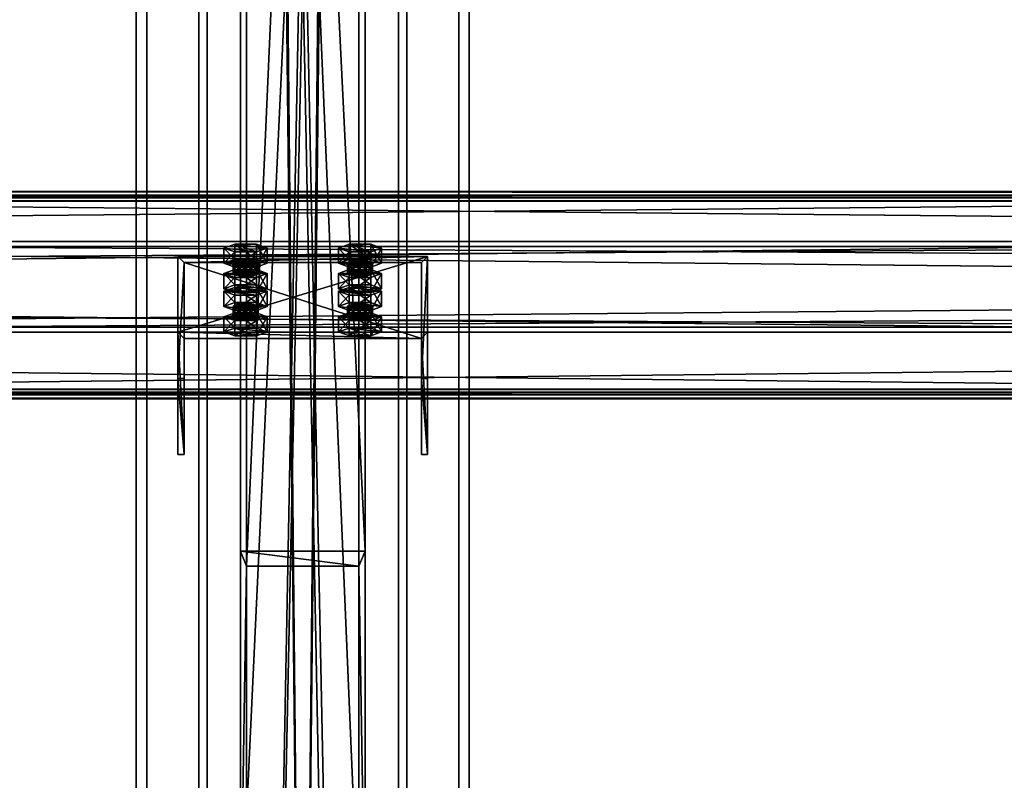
# Model space of a CAD drawing. Header units: millimetres. Extents: x -333 to 67333, y -930 to 39730.
# Tile 892 of 1056: x 5364 to 5837, y 34365 to 34731. Entities that reach past the tile are written whole.
import ezdxf

# ---------------------------------------------------------------- set-up
doc = ezdxf.new("R2010")
doc.units = ezdxf.units.MM
for name, color, linetype in [('13', 7, 'Continuous'), ('5', 7, 'Continuous'), ('6', 7, 'Continuous'), ('7', 7, 'Continuous'), ('8', 7, 'Continuous'), ('95', 7, 'Continuous')]:
    doc.layers.add(name, color=color, linetype=linetype)

msp = doc.modelspace()

# ---------------------------------------------------------------- meshes
at = {"layer": '13', "color": 30}
mesh = msp.add_polyface(dxfattribs=at)
corners = [(-330.01, 34551.68, 4335.28), (-330.01, 34624.07, 4319.89), (6099.99, 34624.07, 4319.89), (6099.99, 34551.68, 4335.28), (-330.01, 34582.9, 4126.22), (6099.99, 34582.9, 4126.22), (-330.01, 34643.55, 4113.33), (6099.99, 34643.55, 4113.33), (-330.01, 34646.25, 4126.05), (6099.99, 34646.25, 4126.05), (-330.01, 34648.2, 4125.63), (6099.99, 34648.2, 4125.63), (-330.01, 34645.09, 4110.96), (6099.99, 34645.09, 4110.96), (-330.01, 34580.53, 4124.68), (6099.99, 34580.53, 4124.68), (-330.01, 34621.69, 4318.35), (6099.99, 34621.69, 4318.35), (-330.01, 34553.22, 4332.91), (6099.99, 34553.22, 4332.91), (-330.01, 34550.52, 4320.19), (6099.99, 34550.52, 4320.19), (-330.01, 34548.56, 4320.61), (6099.99, 34548.56, 4320.61)]
mesh.append_faces([[corners[k] for k in face] for face in [(0, 2, 3, 3), (1, 5, 2, 2), (4, 7, 5, 5), (6, 9, 7, 7), (8, 11, 9, 9), (10, 13, 11, 11), (12, 15, 13, 13), (14, 17, 15, 15), (16, 19, 17, 17), (18, 21, 19, 19), (20, 23, 21, 21), (22, 3, 23, 23), (8, 12, 10, 10), (20, 0, 22, 22), (11, 7, 9, 9), (3, 21, 23, 23)]], dxfattribs={"vtx0": -1, "color": 30})
mesh.append_faces([[corners[k] for k in face] for face in [(12, 6, 14, 14), (14, 1, 16, 16), (16, 0, 18, 18), (18, 0, 20, 20), (2, 19, 3, 3), (19, 2, 17, 17), (17, 2, 15, 15), (15, 5, 13, 13), (21, 3, 19, 19)]], dxfattribs={"vtx0": -1, "vtx1": -1, "color": 30})
mesh.append_faces([[corners[k] for k in face] for face in [(12, 8, 6, 6), (14, 6, 4, 4), (14, 4, 1, 1), (16, 1, 0, 0), (7, 11, 13, 13), (15, 2, 5, 5), (13, 5, 7, 7)]], dxfattribs={"vtx0": -1, "vtx2": -1, "vtx3": -1, "color": 30})
mesh.append_faces([[corners[k] for k in face] for face in [(0, 1, 2, 2), (1, 4, 5, 5), (4, 6, 7, 7), (6, 8, 9, 9), (8, 10, 11, 11), (10, 12, 13, 13), (12, 14, 15, 15), (14, 16, 17, 17), (16, 18, 19, 19), (18, 20, 21, 21), (20, 22, 23, 23), (22, 0, 3, 3)]], dxfattribs={"vtx2": -1, "vtx3": -1, "color": 30})
mesh = msp.add_polyface(dxfattribs=at)
corners = [(4899.99, 34551.68, 4335.28), (4899.99, 34624.07, 4319.89), (11699.99, 34624.07, 4319.89), (11699.99, 34551.68, 4335.28), (4899.99, 34582.9, 4126.22), (11699.99, 34582.9, 4126.22), (4899.99, 34643.55, 4113.33), (11699.99, 34643.55, 4113.33), (4899.99, 34646.25, 4126.05), (11699.99, 34646.25, 4126.05), (4899.99, 34648.2, 4125.63), (11699.99, 34648.2, 4125.63), (4899.99, 34645.09, 4110.96), (11699.99, 34645.09, 4110.96), (4899.99, 34580.53, 4124.68), (11699.99, 34580.53, 4124.68), (4899.99, 34621.69, 4318.35), (11699.99, 34621.69, 4318.35), (4899.99, 34553.22, 4332.91), (11699.99, 34553.22, 4332.91), (4899.99, 34550.52, 4320.19), (11699.99, 34550.52, 4320.19), (4899.99, 34548.56, 4320.61), (11699.99, 34548.56, 4320.61)]
mesh.append_faces([[corners[k] for k in face] for face in [(0, 2, 3, 3), (1, 5, 2, 2), (4, 7, 5, 5), (6, 9, 7, 7), (8, 11, 9, 9), (10, 13, 11, 11), (12, 15, 13, 13), (14, 17, 15, 15), (16, 19, 17, 17), (18, 21, 19, 19), (20, 23, 21, 21), (22, 3, 23, 23), (8, 12, 10, 10), (20, 0, 22, 22), (11, 7, 9, 9), (3, 21, 23, 23)]], dxfattribs={"vtx0": -1, "color": 30})
mesh.append_faces([[corners[k] for k in face] for face in [(12, 6, 14, 14), (14, 1, 16, 16), (16, 0, 18, 18), (18, 0, 20, 20), (2, 19, 3, 3), (19, 2, 17, 17), (17, 2, 15, 15), (15, 5, 13, 13), (21, 3, 19, 19)]], dxfattribs={"vtx0": -1, "vtx1": -1, "color": 30})
mesh.append_faces([[corners[k] for k in face] for face in [(12, 8, 6, 6), (14, 6, 4, 4), (14, 4, 1, 1), (16, 1, 0, 0), (7, 11, 13, 13), (15, 2, 5, 5), (13, 5, 7, 7)]], dxfattribs={"vtx0": -1, "vtx2": -1, "vtx3": -1, "color": 30})
mesh.append_faces([[corners[k] for k in face] for face in [(0, 1, 2, 2), (1, 4, 5, 5), (4, 6, 7, 7), (6, 8, 9, 9), (8, 10, 11, 11), (10, 12, 13, 13), (12, 14, 15, 15), (14, 16, 17, 17), (16, 18, 19, 19), (18, 20, 21, 21), (20, 22, 23, 23), (22, 0, 3, 3)]], dxfattribs={"vtx2": -1, "vtx3": -1, "color": 30})
at = {"layer": '5', "color": 131}
mesh = msp.add_polyface(dxfattribs=at)
corners = [(5454, 38614.98, 2984), (5546, 38614.98, 2984), (5546, 29415.28, 2984), (5454, 29415.28, 2984), (5546, 38614.98, 3076), (5546, 29415.28, 3076), (5454, 38614.98, 3076), (5454, 29415.28, 3076), (5450, 38614.98, 2980), (5450, 38614.98, 3080), (5450, 29415.28, 3080), (5450, 29415.28, 2980), (5550, 38614.98, 3080), (5550, 29415.28, 3080), (5550, 38614.98, 2980), (5550, 29415.28, 2980)]
mesh.append_faces([[corners[k] for k in face] for face in [(0, 2, 3, 3), (1, 5, 2, 2), (4, 7, 5, 5), (6, 3, 7, 7), (8, 10, 11, 11), (9, 13, 10, 10), (12, 15, 13, 13), (14, 11, 15, 15)]], dxfattribs={"vtx0": -1, "color": 131})
mesh.append_faces([[corners[k] for k in face] for face in [(9, 6, 12, 12), (6, 8, 0, 0), (0, 8, 1, 1), (12, 4, 14, 14), (4, 12, 6, 6), (14, 1, 8, 8), (11, 3, 15, 15), (3, 10, 7, 7), (7, 10, 5, 5), (15, 2, 13, 13), (2, 15, 3, 3), (13, 5, 10, 10)]], dxfattribs={"vtx0": -1, "vtx1": -1, "color": 131})
mesh.append_faces([[corners[k] for k in face] for face in [(6, 9, 8, 8), (14, 4, 1, 1), (3, 11, 10, 10), (13, 2, 5, 5)]], dxfattribs={"vtx0": -1, "vtx2": -1, "vtx3": -1, "color": 131})
mesh.append_faces([[corners[k] for k in face] for face in [(0, 1, 2, 2), (1, 4, 5, 5), (4, 6, 7, 7), (6, 0, 3, 3), (8, 9, 10, 10), (9, 12, 13, 13), (12, 14, 15, 15), (14, 8, 11, 11)]], dxfattribs={"vtx2": -1, "vtx3": -1, "color": 131})
at = {"layer": '6', "color": 2}
mesh = msp.add_polyface(dxfattribs=at)
corners = [(5575, 30885.5, 4751.68), (5425, 30885.5, 4751.68), (5425, 38624.98, 3106.65), (5575, 38624.98, 3106.65), (5425, 30916.69, 4898.4), (5425, 38774.98, 3228.12), (5575, 30916.69, 4898.4), (5575, 38774.98, 3228.12), (5580, 30884.46, 4746.79), (5580, 30917.73, 4903.29), (5580, 38779.98, 3232.17), (5580, 38619.98, 3102.61), (5420, 30917.73, 4903.29), (5420, 38779.98, 3232.17), (5420, 30884.46, 4746.79), (5420, 38619.98, 3102.61)]
mesh.append_faces([[corners[k] for k in face] for face in [(0, 2, 3, 3), (1, 5, 2, 2), (4, 7, 5, 5), (6, 3, 7, 7), (8, 10, 11, 11), (9, 13, 10, 10), (12, 15, 13, 13), (14, 11, 15, 15)]], dxfattribs={"vtx0": -1, "color": 2})
mesh.append_faces([[corners[k] for k in face] for face in [(9, 6, 12, 12), (6, 8, 0, 0), (0, 8, 1, 1), (12, 4, 14, 14), (4, 12, 6, 6), (14, 1, 8, 8), (11, 3, 15, 15), (3, 10, 7, 7), (7, 10, 5, 5), (15, 2, 13, 13), (2, 15, 3, 3), (13, 5, 10, 10)]], dxfattribs={"vtx0": -1, "vtx1": -1, "color": 2})
mesh.append_faces([[corners[k] for k in face] for face in [(6, 9, 8, 8), (14, 4, 1, 1), (3, 11, 10, 10), (13, 2, 5, 5)]], dxfattribs={"vtx0": -1, "vtx2": -1, "vtx3": -1, "color": 2})
mesh.append_faces([[corners[k] for k in face] for face in [(0, 1, 2, 2), (1, 4, 5, 5), (4, 6, 7, 7), (6, 0, 3, 3), (8, 9, 10, 10), (9, 12, 13, 13), (12, 14, 15, 15), (14, 8, 11, 11)]], dxfattribs={"vtx2": -1, "vtx3": -1, "color": 2})
at = {"layer": '7', "color": 6}
mesh = msp.add_polyface(dxfattribs=at)
corners = [(5559.99, 34616.91, 4295.86), (5439.99, 34616.91, 4295.86), (5439.99, 34580.53, 4124.68), (5559.99, 34580.53, 4124.68), (5439.99, 34558.22, 4308.33), (5439.99, 34521.84, 4137.15), (5442.99, 34558.22, 4308.33), (5442.99, 34521.84, 4137.15), (5442.99, 34613.98, 4296.48), (5442.99, 34577.59, 4125.3), (5556.99, 34613.98, 4296.48), (5556.99, 34577.59, 4125.3), (5556.99, 34558.22, 4308.33), (5556.99, 34521.84, 4137.15), (5559.99, 34558.22, 4308.33), (5559.99, 34521.84, 4137.15)]
mesh.append_faces([[corners[k] for k in face] for face in [(0, 2, 3, 3), (1, 5, 2, 2), (4, 7, 5, 5), (6, 9, 7, 7), (8, 11, 9, 9), (10, 13, 11, 11), (12, 15, 13, 13), (14, 3, 15, 15), (12, 0, 14, 14), (7, 2, 5, 5)]], dxfattribs={"vtx0": -1, "color": 6})
mesh.append_faces([[corners[k] for k in face] for face in [(1, 8, 4, 4), (8, 0, 10, 10), (10, 0, 12, 12), (3, 11, 15, 15), (11, 2, 9, 9), (9, 2, 7, 7)]], dxfattribs={"vtx0": -1, "vtx1": -1, "color": 6})
mesh.append_faces([[corners[k] for k in face] for face in [(8, 1, 0, 0), (11, 3, 2, 2)]], dxfattribs={"vtx0": -1, "vtx2": -1, "vtx3": -1, "color": 6})
mesh.append_faces([[corners[k] for k in face] for face in [(6, 4, 8, 8), (13, 15, 11, 11)]], dxfattribs={"vtx1": -1, "color": 6})
mesh.append_faces([[corners[k] for k in face] for face in [(0, 1, 2, 2), (1, 4, 5, 5), (4, 6, 7, 7), (6, 8, 9, 9), (8, 10, 11, 11), (10, 12, 13, 13), (12, 14, 15, 15), (14, 0, 3, 3)]], dxfattribs={"vtx2": -1, "vtx3": -1, "color": 6})
at = {"layer": '8', "color": 253}
mesh = msp.add_polyface(dxfattribs=at)
corners = [(5672.07, 38402.95, 3192.64), (5706.24, 38443.85, 3183.94), (10793.28, 34376.71, 4048.41), (10759.11, 34335.81, 4057.11), (5706.24, 38459.23, 3256.33), (10793.28, 34392.09, 4120.8), (5672.07, 38418.33, 3265.02), (10759.11, 34351.19, 4129.49), (5670.17, 38400.05, 3190.18), (5670.17, 38416.69, 3268.44), (10757.21, 34349.55, 4132.91), (10757.21, 34332.91, 4054.65), (5708.14, 38462.13, 3258.78), (10795.18, 34394.99, 4123.25), (5708.14, 38445.49, 3180.53), (10795.18, 34378.35, 4045)]
mesh.append_faces([[corners[k] for k in face] for face in [(0, 2, 3, 3), (1, 5, 2, 2), (4, 7, 5, 5), (6, 3, 7, 7), (8, 10, 11, 11), (9, 13, 10, 10), (12, 15, 13, 13), (14, 11, 15, 15)]], dxfattribs={"vtx0": -1, "color": 253})
mesh.append_faces([[corners[k] for k in face] for face in [(9, 6, 12, 12), (6, 8, 0, 0), (0, 8, 1, 1), (12, 4, 14, 14), (4, 12, 6, 6), (14, 1, 8, 8), (11, 3, 15, 15), (3, 10, 7, 7), (7, 10, 5, 5), (15, 2, 13, 13), (2, 15, 3, 3), (13, 5, 10, 10)]], dxfattribs={"vtx0": -1, "vtx1": -1, "color": 253})
mesh.append_faces([[corners[k] for k in face] for face in [(6, 9, 8, 8), (14, 4, 1, 1), (3, 11, 10, 10), (13, 2, 5, 5)]], dxfattribs={"vtx0": -1, "vtx2": -1, "vtx3": -1, "color": 253})
mesh.append_faces([[corners[k] for k in face] for face in [(0, 1, 2, 2), (1, 4, 5, 5), (4, 6, 7, 7), (6, 0, 3, 3), (8, 9, 10, 10), (9, 12, 13, 13), (12, 14, 15, 15), (14, 8, 11, 11)]], dxfattribs={"vtx2": -1, "vtx3": -1, "color": 253})
mesh = msp.add_polyface(dxfattribs=at)
corners = [(5527, 34293.12, 4022.28), (5473, 34293.12, 4022.28), (5473, 35569.92, 3080), (5527, 35569.92, 3080), (5473, 34468.15, 3985.08), (5473, 35694.54, 3080), (5527, 34468.15, 3985.08), (5527, 35694.54, 3080), (5530, 34286.02, 4023.79), (5530, 34475.24, 3983.57), (5530, 35699.59, 3080), (5530, 35564.87, 3080), (5470, 34475.24, 3983.57), (5470, 35699.59, 3080), (5470, 34286.02, 4023.79), (5470, 35564.87, 3080)]
mesh.append_faces([[corners[k] for k in face] for face in [(0, 2, 3, 3), (1, 5, 2, 2), (4, 7, 5, 5), (6, 3, 7, 7), (8, 10, 11, 11), (9, 13, 10, 10), (12, 15, 13, 13), (14, 11, 15, 15)]], dxfattribs={"vtx0": -1, "color": 253})
mesh.append_faces([[corners[k] for k in face] for face in [(9, 6, 12, 12), (6, 8, 0, 0), (0, 8, 1, 1), (12, 4, 14, 14), (4, 12, 6, 6), (14, 1, 8, 8), (11, 3, 15, 15), (3, 10, 7, 7), (7, 10, 5, 5), (15, 2, 13, 13), (2, 15, 3, 3), (13, 5, 10, 10)]], dxfattribs={"vtx0": -1, "vtx1": -1, "color": 253})
mesh.append_faces([[corners[k] for k in face] for face in [(6, 9, 8, 8), (14, 4, 1, 1), (3, 11, 10, 10), (13, 2, 5, 5)]], dxfattribs={"vtx0": -1, "vtx2": -1, "vtx3": -1, "color": 253})
mesh.append_faces([[corners[k] for k in face] for face in [(0, 1, 2, 2), (1, 4, 5, 5), (4, 6, 7, 7), (6, 0, 3, 3), (8, 9, 10, 10), (9, 12, 13, 13), (12, 14, 15, 15), (14, 8, 11, 11)]], dxfattribs={"vtx2": -1, "vtx3": -1, "color": 253})
at = {"layer": '95', "color": 20}
mesh = msp.add_polyface(dxfattribs=at)
corners = [(5478.49, 34613.67, 4270.99), (5477.69, 34613.05, 4268.05), (5477.69, 34608.16, 4269.09), (5467.29, 34613.05, 4268.05), (5466.49, 34613.67, 4270.99), (5466.49, 34608.78, 4272.03), (5467.29, 34614.29, 4273.92), (5467.29, 34609.4, 4274.96), (5469.49, 34614.75, 4276.07), (5469.49, 34609.86, 4277.11), (5472.49, 34614.92, 4276.86), (5472.49, 34610.03, 4277.9), (5475.49, 34614.75, 4276.07), (5475.49, 34609.86, 4277.11), (5477.69, 34614.29, 4273.92), (5477.69, 34609.4, 4274.96), (5478.49, 34608.78, 4272.03), (5475.49, 34612.59, 4265.9), (5469.49, 34612.59, 4265.9), (5472.49, 34612.42, 4265.12), (5482.88, 34621.01, 4269.43), (5477.69, 34619.14, 4260.62), (5477.69, 34611.8, 4262.18), (5482.88, 34613.67, 4270.99), (5467.29, 34619.14, 4260.62), (5467.29, 34611.8, 4262.18), (5462.1, 34621.01, 4269.43), (5462.1, 34613.67, 4270.99), (5467.29, 34622.88, 4278.23), (5467.29, 34615.54, 4279.79), (5477.69, 34622.88, 4278.23), (5477.69, 34615.54, 4279.79)]
mesh.append_faces([[corners[k] for k in face] for face in [(6, 9, 7, 7), (8, 11, 9, 9), (10, 13, 11, 11), (12, 15, 13, 13), (17, 18, 19, 19), (8, 12, 10, 10), (20, 22, 23, 23), (21, 25, 22, 22), (24, 27, 25, 25), (26, 29, 27, 27), (28, 31, 29, 29), (30, 23, 31, 31), (21, 26, 24, 24), (28, 20, 30, 30), (23, 29, 31, 31), (27, 22, 25, 25)]], dxfattribs={"vtx0": -1, "color": 20})
mesh.append_faces([[corners[k] for k in face] for face in [(18, 17, 3, 3), (3, 1, 4, 4), (4, 1, 6, 6), (6, 0, 8, 8), (26, 21, 28, 28), (29, 22, 27, 27)]], dxfattribs={"vtx0": -1, "vtx1": -1, "color": 20})
mesh.append_faces([[corners[k] for k in face] for face in [(3, 17, 1, 1), (6, 1, 0, 0), (8, 0, 14, 14), (8, 14, 12, 12), (28, 21, 20, 20), (29, 23, 22, 22)]], dxfattribs={"vtx0": -1, "vtx2": -1, "vtx3": -1, "color": 20})
mesh.append_faces([[corners[k] for k in face] for face in [(0, 1, 2, 2), (3, 4, 5, 5), (4, 6, 7, 7), (6, 8, 9, 9), (8, 10, 11, 11), (10, 12, 13, 13), (12, 14, 15, 15), (14, 0, 16, 16), (20, 21, 22, 22), (21, 24, 25, 25), (24, 26, 27, 27), (26, 28, 29, 29), (28, 30, 31, 31), (30, 20, 23, 23)]], dxfattribs={"vtx2": -1, "vtx3": -1, "color": 20})
mesh = msp.add_polyface(dxfattribs=at)
corners = [(5533.49, 34613.67, 4270.99), (5532.69, 34613.05, 4268.05), (5532.69, 34608.16, 4269.09), (5522.29, 34613.05, 4268.05), (5521.49, 34613.67, 4270.99), (5521.49, 34608.78, 4272.03), (5522.29, 34614.29, 4273.92), (5522.29, 34609.4, 4274.96), (5524.49, 34614.75, 4276.07), (5524.49, 34609.86, 4277.11), (5527.49, 34614.92, 4276.86), (5527.49, 34610.03, 4277.9), (5530.49, 34614.75, 4276.07), (5530.49, 34609.86, 4277.11), (5532.69, 34614.29, 4273.92), (5532.69, 34609.4, 4274.96), (5533.49, 34608.78, 4272.03), (5527.49, 34612.42, 4265.12), (5524.49, 34612.59, 4265.9), (5530.49, 34612.59, 4265.9), (5537.88, 34621.01, 4269.43), (5532.69, 34619.14, 4260.62), (5532.69, 34611.8, 4262.18), (5537.88, 34613.67, 4270.99), (5522.29, 34619.14, 4260.62), (5522.29, 34611.8, 4262.18), (5517.1, 34621.01, 4269.43), (5517.1, 34613.67, 4270.99), (5522.29, 34622.88, 4278.23), (5522.29, 34615.54, 4279.79), (5532.69, 34622.88, 4278.23), (5532.69, 34615.54, 4279.79)]
mesh.append_faces([[corners[k] for k in face] for face in [(6, 9, 7, 7), (8, 11, 9, 9), (10, 13, 11, 11), (12, 15, 13, 13), (17, 3, 18, 18), (10, 14, 12, 12), (20, 22, 23, 23), (21, 25, 22, 22), (24, 27, 25, 25), (26, 29, 27, 27), (28, 31, 29, 29), (30, 23, 31, 31), (21, 26, 24, 24), (28, 20, 30, 30), (23, 29, 31, 31), (27, 22, 25, 25)]], dxfattribs={"vtx0": -1, "color": 20})
mesh.append_faces([[corners[k] for k in face] for face in [(3, 19, 4, 4), (4, 1, 6, 6), (6, 14, 8, 8), (8, 14, 10, 10), (26, 21, 28, 28), (29, 22, 27, 27)]], dxfattribs={"vtx0": -1, "vtx1": -1, "color": 20})
mesh.append_faces([[corners[k] for k in face] for face in [(3, 17, 19, 19), (4, 19, 1, 1), (6, 1, 0, 0), (6, 0, 14, 14), (28, 21, 20, 20), (29, 23, 22, 22)]], dxfattribs={"vtx0": -1, "vtx2": -1, "vtx3": -1, "color": 20})
mesh.append_faces([[corners[k] for k in face] for face in [(0, 1, 2, 2), (3, 4, 5, 5), (4, 6, 7, 7), (6, 8, 9, 9), (8, 10, 11, 11), (10, 12, 13, 13), (12, 14, 15, 15), (14, 0, 16, 16), (20, 21, 22, 22), (21, 24, 25, 25), (24, 26, 27, 27), (26, 28, 29, 29), (28, 30, 31, 31), (30, 20, 23, 23)]], dxfattribs={"vtx2": -1, "vtx3": -1, "color": 20})
mesh = msp.add_polyface(dxfattribs=at)
corners = [(5478.49, 34613.67, 4270.99), (5477.69, 34608.16, 4269.09), (5478.49, 34608.78, 4272.03), (5477.69, 34613.05, 4268.05), (5475.49, 34612.59, 4265.9), (5475.49, 34607.7, 4266.94), (5472.49, 34612.42, 4265.12), (5472.49, 34607.53, 4266.16), (5469.49, 34612.59, 4265.9), (5469.49, 34607.7, 4266.94), (5467.29, 34613.05, 4268.05), (5467.29, 34608.16, 4269.09), (5466.49, 34608.78, 4272.03), (5466.49, 34613.67, 4270.99), (5467.29, 34609.4, 4274.96), (5477.69, 34614.29, 4273.92), (5477.69, 34609.4, 4274.96), (5472.49, 34610.03, 4277.9), (5475.49, 34609.86, 4277.11), (5469.49, 34609.86, 4277.11), (5482.88, 34608.78, 4272.03), (5477.69, 34606.91, 4263.22), (5477.69, 34599.57, 4264.78), (5482.88, 34601.44, 4273.59), (5467.29, 34606.91, 4263.22), (5467.29, 34599.57, 4264.78), (5462.1, 34608.78, 4272.03), (5462.1, 34601.44, 4273.59), (5467.29, 34610.65, 4280.83), (5467.29, 34603.31, 4282.39), (5477.69, 34610.65, 4280.83), (5477.69, 34603.31, 4282.39), (5462.1, 34600.22, 4171.61), (5482.88, 34600.22, 4171.61), (5467.29, 34602.09, 4180.42), (5477.69, 34602.09, 4180.42)]
mesh.append_faces([[corners[k] for k in face] for face in [(0, 1, 2, 2), (3, 5, 1, 1), (4, 7, 5, 5), (6, 9, 7, 7), (8, 11, 9, 9), (10, 12, 11, 11), (13, 14, 12, 12), (15, 2, 16, 16), (16, 17, 18, 18), (11, 7, 9, 9), (20, 22, 23, 23), (21, 25, 22, 22), (24, 27, 25, 25), (26, 29, 27, 27), (28, 31, 29, 29), (30, 23, 31, 31), (21, 26, 24, 24), (28, 20, 30, 30), (23, 29, 31, 31), (34, 33, 35, 35)]], dxfattribs={"vtx0": -1, "color": 20})
mesh.append_faces([[corners[k] for k in face] for face in [(17, 16, 19, 19), (19, 2, 14, 14), (14, 1, 12, 12), (12, 1, 11, 11), (26, 20, 28, 28), (29, 22, 27, 27), (32, 33, 34, 34)]], dxfattribs={"vtx0": -1, "vtx1": -1, "color": 20})
mesh.append_faces([[corners[k] for k in face] for face in [(19, 16, 2, 2), (14, 2, 1, 1), (11, 1, 5, 5), (11, 5, 7, 7), (26, 21, 20, 20)]], dxfattribs={"vtx0": -1, "vtx2": -1, "vtx3": -1, "color": 20})
mesh.append_faces([[corners[k] for k in face] for face in [(3, 4, 5, 5), (4, 6, 7, 7), (6, 8, 9, 9), (8, 10, 11, 11), (20, 21, 22, 22), (21, 24, 25, 25), (24, 26, 27, 27), (26, 28, 29, 29), (28, 30, 31, 31), (30, 20, 23, 23)]], dxfattribs={"vtx2": -1, "vtx3": -1, "color": 20})
mesh = msp.add_polyface(dxfattribs=at)
corners = [(5533.49, 34613.67, 4270.99), (5532.69, 34608.16, 4269.09), (5533.49, 34608.78, 4272.03), (5532.69, 34613.05, 4268.05), (5530.49, 34612.59, 4265.9), (5530.49, 34607.7, 4266.94), (5527.49, 34612.42, 4265.12), (5527.49, 34607.53, 4266.16), (5524.49, 34612.59, 4265.9), (5524.49, 34607.7, 4266.94), (5522.29, 34613.05, 4268.05), (5522.29, 34608.16, 4269.09), (5521.49, 34608.78, 4272.03), (5521.49, 34613.67, 4270.99), (5522.29, 34609.4, 4274.96), (5532.69, 34614.29, 4273.92), (5532.69, 34609.4, 4274.96), (5527.49, 34610.03, 4277.9), (5530.49, 34609.86, 4277.11), (5524.49, 34609.86, 4277.11), (5537.88, 34608.78, 4272.03), (5532.69, 34606.91, 4263.22), (5532.69, 34599.57, 4264.78), (5537.88, 34601.44, 4273.59), (5522.29, 34606.91, 4263.22), (5522.29, 34599.57, 4264.78), (5517.1, 34608.78, 4272.03), (5517.1, 34601.44, 4273.59), (5522.29, 34610.65, 4280.83), (5522.29, 34603.31, 4282.39), (5532.69, 34610.65, 4280.83), (5532.69, 34603.31, 4282.39), (5517.1, 34600.22, 4171.61), (5537.88, 34600.22, 4171.61), (5522.29, 34602.09, 4180.42), (5532.69, 34602.09, 4180.42)]
mesh.append_faces([[corners[k] for k in face] for face in [(0, 1, 2, 2), (3, 5, 1, 1), (4, 7, 5, 5), (6, 9, 7, 7), (8, 11, 9, 9), (10, 12, 11, 11), (13, 14, 12, 12), (15, 2, 16, 16), (16, 17, 18, 18), (11, 7, 9, 9), (20, 22, 23, 23), (21, 25, 22, 22), (24, 27, 25, 25), (26, 29, 27, 27), (28, 31, 29, 29), (30, 23, 31, 31), (21, 26, 24, 24), (28, 20, 30, 30), (23, 29, 31, 31), (34, 33, 35, 35)]], dxfattribs={"vtx0": -1, "color": 20})
mesh.append_faces([[corners[k] for k in face] for face in [(17, 16, 19, 19), (19, 2, 14, 14), (14, 1, 12, 12), (12, 1, 11, 11), (26, 20, 28, 28), (29, 22, 27, 27), (32, 33, 34, 34)]], dxfattribs={"vtx0": -1, "vtx1": -1, "color": 20})
mesh.append_faces([[corners[k] for k in face] for face in [(19, 16, 2, 2), (14, 2, 1, 1), (11, 1, 5, 5), (11, 5, 7, 7), (26, 21, 20, 20)]], dxfattribs={"vtx0": -1, "vtx2": -1, "vtx3": -1, "color": 20})
mesh.append_faces([[corners[k] for k in face] for face in [(3, 4, 5, 5), (4, 6, 7, 7), (6, 8, 9, 9), (8, 10, 11, 11), (20, 21, 22, 22), (21, 24, 25, 25), (24, 26, 27, 27), (26, 28, 29, 29), (28, 30, 31, 31), (30, 20, 23, 23)]], dxfattribs={"vtx2": -1, "vtx3": -1, "color": 20})
mesh = msp.add_polyface(dxfattribs=at)
corners = [(5467.29, 34603.31, 4282.39), (5482.88, 34601.44, 4273.59), (5477.69, 34599.57, 4264.78), (5462.1, 34601.44, 4273.59), (5467.29, 34599.57, 4264.78), (5478.49, 34592.88, 4173.17), (5477.69, 34592.26, 4170.24), (5477.69, 34587.37, 4171.28), (5467.29, 34592.26, 4170.24), (5466.49, 34592.88, 4173.17), (5466.49, 34587.99, 4174.21), (5467.29, 34593.5, 4176.11), (5467.29, 34588.61, 4177.15), (5469.49, 34593.96, 4178.26), (5469.49, 34589.07, 4179.29), (5472.49, 34594.13, 4179.04), (5472.49, 34589.24, 4180.08), (5475.49, 34593.96, 4178.26), (5475.49, 34589.07, 4179.29), (5477.69, 34593.5, 4176.11), (5477.69, 34588.61, 4177.15), (5478.49, 34587.99, 4174.21), (5475.49, 34591.8, 4168.09), (5469.49, 34591.8, 4168.09), (5472.49, 34591.63, 4167.3), (5482.88, 34600.22, 4171.61), (5477.69, 34598.34, 4162.81), (5477.69, 34591.01, 4164.37), (5482.88, 34592.88, 4173.17), (5467.29, 34598.34, 4162.81), (5467.29, 34591.01, 4164.37), (5462.1, 34600.22, 4171.61), (5462.1, 34592.88, 4173.17), (5467.29, 34602.09, 4180.42), (5467.29, 34594.75, 4181.98), (5477.69, 34602.09, 4180.42), (5477.69, 34594.75, 4181.98)]
mesh.append_faces([[corners[k] for k in face] for face in [(3, 2, 4, 4), (11, 14, 12, 12), (13, 16, 14, 14), (15, 18, 16, 16), (17, 20, 18, 18), (22, 23, 24, 24), (13, 17, 15, 15), (25, 27, 28, 28), (26, 30, 27, 27), (29, 32, 30, 30), (31, 34, 32, 32), (33, 36, 34, 34), (35, 28, 36, 36), (26, 31, 29, 29), (28, 34, 36, 36), (32, 27, 30, 30)]], dxfattribs={"vtx0": -1, "color": 20})
mesh.append_faces([[corners[k] for k in face] for face in [(23, 22, 8, 8), (8, 6, 9, 9), (9, 6, 11, 11), (11, 5, 13, 13), (34, 27, 32, 32)]], dxfattribs={"vtx0": -1, "vtx1": -1, "color": 20})
mesh.append_faces([[corners[k] for k in face] for face in [(0, 1, 2, 2), (8, 22, 6, 6), (11, 6, 5, 5), (13, 5, 19, 19), (13, 19, 17, 17), (31, 26, 25, 25), (34, 28, 27, 27)]], dxfattribs={"vtx0": -1, "vtx2": -1, "vtx3": -1, "color": 20})
mesh.append_faces([[corners[k] for k in face] for face in [(5, 6, 7, 7), (8, 9, 10, 10), (9, 11, 12, 12), (11, 13, 14, 14), (13, 15, 16, 16), (15, 17, 18, 18), (17, 19, 20, 20), (19, 5, 21, 21), (25, 26, 27, 27), (26, 29, 30, 30), (29, 31, 32, 32), (31, 33, 34, 34), (33, 35, 36, 36), (35, 25, 28, 28)]], dxfattribs={"vtx2": -1, "vtx3": -1, "color": 20})
mesh = msp.add_polyface(dxfattribs=at)
corners = [(5522.29, 34603.31, 4282.39), (5537.88, 34601.44, 4273.59), (5532.69, 34599.57, 4264.78), (5517.1, 34601.44, 4273.59), (5522.29, 34599.57, 4264.78), (5533.49, 34592.88, 4173.17), (5532.69, 34592.26, 4170.24), (5532.69, 34587.37, 4171.28), (5522.29, 34592.26, 4170.24), (5521.49, 34592.88, 4173.17), (5521.49, 34587.99, 4174.21), (5522.29, 34593.5, 4176.11), (5522.29, 34588.61, 4177.15), (5524.49, 34593.96, 4178.26), (5524.49, 34589.07, 4179.29), (5527.49, 34594.13, 4179.04), (5527.49, 34589.24, 4180.08), (5530.49, 34593.96, 4178.26), (5530.49, 34589.07, 4179.29), (5532.69, 34593.5, 4176.11), (5532.69, 34588.61, 4177.15), (5533.49, 34587.99, 4174.21), (5530.49, 34591.8, 4168.09), (5524.49, 34591.8, 4168.09), (5527.49, 34591.63, 4167.3), (5537.88, 34600.22, 4171.61), (5532.69, 34598.34, 4162.81), (5532.69, 34591.01, 4164.37), (5537.88, 34592.88, 4173.17), (5522.29, 34598.34, 4162.81), (5522.29, 34591.01, 4164.37), (5517.1, 34600.22, 4171.61), (5517.1, 34592.88, 4173.17), (5522.29, 34602.09, 4180.42), (5522.29, 34594.75, 4181.98), (5532.69, 34602.09, 4180.42), (5532.69, 34594.75, 4181.98)]
mesh.append_faces([[corners[k] for k in face] for face in [(3, 2, 4, 4), (11, 14, 12, 12), (13, 16, 14, 14), (15, 18, 16, 16), (17, 20, 18, 18), (22, 23, 24, 24), (15, 19, 17, 17), (25, 27, 28, 28), (26, 30, 27, 27), (29, 32, 30, 30), (31, 34, 32, 32), (33, 36, 34, 34), (35, 28, 36, 36), (26, 31, 29, 29), (28, 34, 36, 36), (32, 27, 30, 30)]], dxfattribs={"vtx0": -1, "color": 20})
mesh.append_faces([[corners[k] for k in face] for face in [(23, 22, 8, 8), (8, 6, 9, 9), (9, 6, 11, 11), (11, 5, 13, 13), (13, 19, 15, 15), (34, 27, 32, 32)]], dxfattribs={"vtx0": -1, "vtx1": -1, "color": 20})
mesh.append_faces([[corners[k] for k in face] for face in [(0, 1, 2, 2), (8, 22, 6, 6), (11, 6, 5, 5), (13, 5, 19, 19), (31, 26, 25, 25), (34, 28, 27, 27)]], dxfattribs={"vtx0": -1, "vtx2": -1, "vtx3": -1, "color": 20})
mesh.append_faces([[corners[k] for k in face] for face in [(5, 6, 7, 7), (8, 9, 10, 10), (9, 11, 12, 12), (11, 13, 14, 14), (13, 15, 16, 16), (15, 17, 18, 18), (17, 19, 20, 20), (19, 5, 21, 21), (25, 26, 27, 27), (26, 29, 30, 30), (29, 31, 32, 32), (31, 33, 34, 34), (33, 35, 36, 36), (35, 25, 28, 28)]], dxfattribs={"vtx2": -1, "vtx3": -1, "color": 20})
mesh = msp.add_polyface(dxfattribs=at)
corners = [(5478.49, 34592.88, 4173.17), (5477.69, 34587.37, 4171.28), (5478.49, 34587.99, 4174.21), (5477.69, 34592.26, 4170.24), (5475.49, 34591.8, 4168.09), (5475.49, 34586.91, 4169.13), (5472.49, 34591.63, 4167.3), (5472.49, 34586.74, 4168.34), (5469.49, 34591.8, 4168.09), (5469.49, 34586.91, 4169.13), (5467.29, 34592.26, 4170.24), (5467.29, 34587.37, 4171.28), (5466.49, 34587.99, 4174.21), (5466.49, 34592.88, 4173.17), (5467.29, 34588.61, 4177.15), (5477.69, 34593.5, 4176.11), (5477.69, 34588.61, 4177.15), (5472.49, 34589.24, 4180.08), (5475.49, 34589.07, 4179.29), (5469.49, 34589.07, 4179.29), (5482.88, 34587.99, 4174.21), (5477.69, 34586.12, 4165.41), (5477.69, 34578.78, 4166.97), (5482.88, 34580.65, 4175.77), (5467.29, 34586.12, 4165.41), (5467.29, 34578.78, 4166.97), (5462.1, 34587.99, 4174.21), (5462.1, 34580.65, 4175.77), (5467.29, 34589.86, 4183.02), (5467.29, 34582.52, 4184.57), (5477.69, 34589.86, 4183.02), (5477.69, 34582.52, 4184.57)]
mesh.append_faces([[corners[k] for k in face] for face in [(0, 1, 2, 2), (3, 5, 1, 1), (4, 7, 5, 5), (6, 9, 7, 7), (8, 11, 9, 9), (10, 12, 11, 11), (13, 14, 12, 12), (15, 2, 16, 16), (16, 17, 18, 18), (11, 7, 9, 9), (20, 22, 23, 23), (21, 25, 22, 22), (24, 27, 25, 25), (26, 29, 27, 27), (28, 31, 29, 29), (30, 23, 31, 31), (21, 26, 24, 24), (28, 20, 30, 30), (23, 29, 31, 31), (27, 22, 25, 25)]], dxfattribs={"vtx0": -1, "color": 20})
mesh.append_faces([[corners[k] for k in face] for face in [(17, 16, 19, 19), (19, 2, 14, 14), (14, 1, 12, 12), (12, 1, 11, 11), (26, 20, 28, 28), (29, 22, 27, 27)]], dxfattribs={"vtx0": -1, "vtx1": -1, "color": 20})
mesh.append_faces([[corners[k] for k in face] for face in [(19, 16, 2, 2), (14, 2, 1, 1), (11, 1, 5, 5), (11, 5, 7, 7), (26, 21, 20, 20), (29, 23, 22, 22)]], dxfattribs={"vtx0": -1, "vtx2": -1, "vtx3": -1, "color": 20})
mesh.append_faces([[corners[k] for k in face] for face in [(3, 4, 5, 5), (4, 6, 7, 7), (6, 8, 9, 9), (8, 10, 11, 11), (20, 21, 22, 22), (21, 24, 25, 25), (24, 26, 27, 27), (26, 28, 29, 29), (28, 30, 31, 31), (30, 20, 23, 23)]], dxfattribs={"vtx2": -1, "vtx3": -1, "color": 20})
mesh = msp.add_polyface(dxfattribs=at)
corners = [(5533.49, 34592.88, 4173.17), (5532.69, 34587.37, 4171.28), (5533.49, 34587.99, 4174.21), (5532.69, 34592.26, 4170.24), (5530.49, 34591.8, 4168.09), (5530.49, 34586.91, 4169.13), (5527.49, 34591.63, 4167.3), (5527.49, 34586.74, 4168.34), (5524.49, 34591.8, 4168.09), (5524.49, 34586.91, 4169.13), (5522.29, 34592.26, 4170.24), (5522.29, 34587.37, 4171.28), (5521.49, 34587.99, 4174.21), (5521.49, 34592.88, 4173.17), (5522.29, 34588.61, 4177.15), (5532.69, 34593.5, 4176.11), (5532.69, 34588.61, 4177.15), (5527.49, 34589.24, 4180.08), (5530.49, 34589.07, 4179.29), (5524.49, 34589.07, 4179.29), (5537.88, 34587.99, 4174.21), (5532.69, 34586.12, 4165.41), (5532.69, 34578.78, 4166.97), (5537.88, 34580.65, 4175.77), (5522.29, 34586.12, 4165.41), (5522.29, 34578.78, 4166.97), (5517.1, 34587.99, 4174.21), (5517.1, 34580.65, 4175.77), (5522.29, 34589.86, 4183.02), (5522.29, 34582.52, 4184.57), (5532.69, 34589.86, 4183.02), (5532.69, 34582.52, 4184.57)]
mesh.append_faces([[corners[k] for k in face] for face in [(0, 1, 2, 2), (3, 5, 1, 1), (4, 7, 5, 5), (6, 9, 7, 7), (8, 11, 9, 9), (10, 12, 11, 11), (13, 14, 12, 12), (15, 2, 16, 16), (16, 17, 18, 18), (11, 7, 9, 9), (20, 22, 23, 23), (21, 25, 22, 22), (24, 27, 25, 25), (26, 29, 27, 27), (28, 31, 29, 29), (30, 23, 31, 31), (21, 26, 24, 24), (28, 20, 30, 30), (23, 29, 31, 31), (27, 22, 25, 25)]], dxfattribs={"vtx0": -1, "color": 20})
mesh.append_faces([[corners[k] for k in face] for face in [(17, 16, 19, 19), (19, 2, 14, 14), (14, 1, 12, 12), (12, 5, 11, 11), (26, 20, 28, 28), (29, 22, 27, 27)]], dxfattribs={"vtx0": -1, "vtx1": -1, "color": 20})
mesh.append_faces([[corners[k] for k in face] for face in [(19, 16, 2, 2), (14, 2, 1, 1), (12, 1, 5, 5), (11, 5, 7, 7), (26, 21, 20, 20), (29, 23, 22, 22)]], dxfattribs={"vtx0": -1, "vtx2": -1, "vtx3": -1, "color": 20})
mesh.append_faces([[corners[k] for k in face] for face in [(3, 4, 5, 5), (4, 6, 7, 7), (6, 8, 9, 9), (8, 10, 11, 11), (20, 21, 22, 22), (21, 24, 25, 25), (24, 26, 27, 27), (26, 28, 29, 29), (28, 30, 31, 31), (30, 20, 23, 23)]], dxfattribs={"vtx2": -1, "vtx3": -1, "color": 20})

doc.saveas('drawing.dxf')
